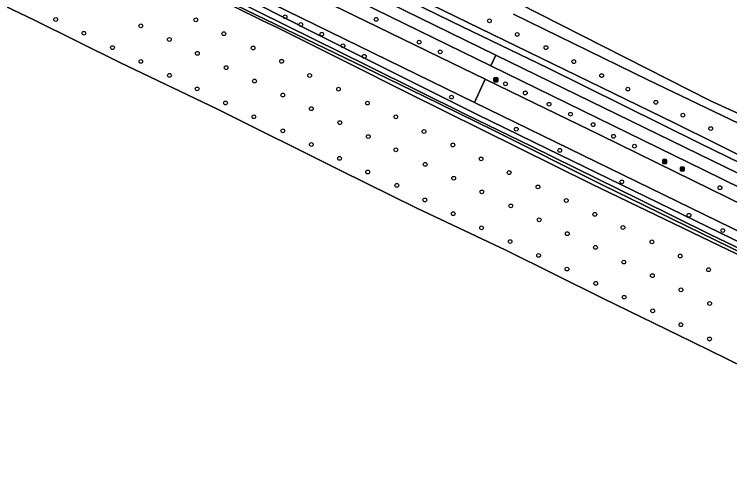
# Model space of a CAD drawing. Extents: x 156141 to 158132, y 385651 to 388333.
# Drawn here: x 156622.9 to 156808.9, y 386196.1 to 386319.2 of the extents above; entities that cross this region are included whole.
import ezdxf

# ---------------------------------------------------------------- set-up
doc = ezdxf.new("R2010")
doc.units = 0
for name, color, linetype in [('IMGEO_Berm_groen', 7, 'Continuous'), ('IMGEO_Boom', 7, 'Continuous'), ('IMGEO_Bouwland', 7, 'Continuous'), ('IMGEO_Fietspad_gesloten', 7, 'Continuous'), ('IMGEO_Grasland_overig', 7, 'Continuous'), ('IMGEO_Lichtmast', 7, 'Continuous'), ('IMGEO_Loofbos', 7, 'Continuous'), ('IMGEO_Oever', 7, 'Continuous'), ('IMGEO_Rijbaan_lokaal_gesloten', 7, 'Continuous'), ('IMGEO_Sloot', 7, 'Continuous'), ('IMGEO_Verklikker', 7, 'Continuous'), ('IMGEO_Voetpad_open', 7, 'Continuous'), ('IMGEO_Waterloop', 7, 'Continuous')]:
    doc.layers.add(name, color=color, linetype=linetype)

msp = doc.modelspace()

# ---------------------------------------------------------------- linework, layer by layer
at = {"layer": 'IMGEO_Berm_groen'}
for points in [[(156874.88, 386250), (156873.92, 386250.47), (156829.97, 386271.61), (156801.07, 386285.74), (156761.54, 386305.28), (156749.3, 386311.2), (156736.57, 386317.36), (156707.43, 386331.66), (156681.2, 386344.37), (156657.68, 386355.9), (156629.2, 386369.96), (156613.05, 386377.82), (156609.28, 386379.8), (156574.82, 386396.59), (156558.18, 386404.76), (156543.35, 386412.02), (156539.43, 386413.93), (156514.71, 386425.98), (156503.51, 386431.38), (156490.68, 386437.75), (156472.35, 386446.61), (156453.09, 386456.04), (156439.01, 386463.07)], [(156439.93, 386459.43), (156478.08, 386440.66), (156748.12, 386308.63), (156804.27, 386281.19), (156846.28, 386260.73), (156890.66, 386238.9), (156936.44, 386216.54), (157000.04, 386185.31), (157015.75, 386178.18)], [(157014.71, 386175.6), (157000, 386182.1), (156998.79, 386182.7), (156935.1, 386213.72), (156888.97, 386236.22), (156845.86, 386257.32), (156802.24, 386278.71), (156746.83, 386305.79), (156476.91, 386437.66), (156454.28, 386448.77), (156440.3, 386455.67)], [(156957.27, 386191.33), (156837.43, 386250), (156742.53, 386296.33), (156535.86, 386397.24)], [(156614.76, 386366.1), (156674.13, 386337.24), (156685.25, 386331.63), (156700.19, 386324.34), (156714.3, 386317.45), (156736.53, 386306.59), (156745.28, 386302.37), (156755.14, 386297.61), (156775.3, 386287.81), (156799.3, 386276.04), (156839.62, 386256.24), (156852.56, 386250), (156864.99, 386244), (156882.15, 386235.51), (156904.35, 386224.95), (156929.66, 386212.45), (156955.39, 386199.94), (156988.53, 386183.66)], [(156666.27, 386329.93), (156666.29, 386329.98), (156666.83, 386330.54), (156667.9, 386330.78), (156670.86, 386329.85), (156690.84, 386319.44), (156714.79, 386307.37), (156743.23, 386293.2), (156761.56, 386284.29), (156880.06, 386226.6), (156969.14, 386182.65)]]:
    msp.add_lwpolyline(points, dxfattribs=at)
at = {"layer": 'IMGEO_Boom'}
for centre in [(156693.28, 386318.59), (156633.64, 386317.88), (156670.06, 386317.78), (156697.4, 386316.57), (156716.98, 386317.91), (156746.42, 386317.54), (156655.77, 386316.23), (156640.97, 386314.31), (156677.36, 386314.19), (156702.82, 386314.05), (156753.65, 386314), (156663.19, 386312.68), (156708.34, 386311.04), (156728.16, 386311.98), (156648.4, 386310.56), (156670.47, 386309.08), (156684.97, 386310.48), (156733.62, 386309.46), (156761.13, 386310.57), (156713.89, 386308.29), (156655.79, 386306.98), (156677.95, 386305.37), (156692.39, 386307.01), (156768.35, 386306.93), (156663.23, 386303.36), (156685.34, 386301.88), (156699.67, 386303.31), (156775.61, 386303.28), (156670.42, 386299.83), (156707.2, 386299.77), (156750.59, 386301.15), (156782.42, 386299.79), (156692.68, 386298.24), (156755.75, 386298.78), (156677.81, 386296.18), (156714.7, 386296.15), (156736.55, 386297.71), (156789.69, 386296.35), (156700.11, 386294.69), (156761.93, 386295.85), (156685.17, 386292.59), (156722.1, 386292.58), (156767.51, 386293.24), (156796.73, 386293), (156707.52, 386291.06), (156773.38, 386290.54), (156692.71, 386288.94), (156729.41, 386288.76), (156753.41, 386289.35), (156803.97, 386289.52), (156714.93, 386287.44), (156778.7, 386287.51), (156700.11, 386285.38), (156736.92, 386285.25), (156784.15, 386284.94), (156722.08, 386283.99), (156764.71, 386283.86), (156707.46, 386281.78), (156744.25, 386281.63), (156729.71, 386280.22), (156714.77, 386278.22), (156751.56, 386278.07), (156737.13, 386276.6), (156780.84, 386275.65), (156722.35, 386274.76), (156759.04, 386274.35), (156806.38, 386274.14), (156744.45, 386273.05), (156729.63, 386270.96), (156766.41, 386270.81), (156751.98, 386269.41), (156737.01, 386267.38), (156773.84, 386267.21), (156798.31, 386266.97), (156759.36, 386265.78), (156744.38, 386263.72), (156781.14, 386263.8), (156807.11, 386263), (156766.67, 386262.18), (156751.8, 386260.14), (156788.68, 386260.08), (156774.01, 386258.63), (156759.21, 386256.54), (156796.04, 386256.38), (156781.36, 386254.8), (156766.58, 386252.98), (156803.4, 386252.82), (156788.8, 386251.28), (156774.07, 386249.28), (156796.23, 386247.6), (156781.45, 386245.67), (156803.69, 386244.05), (156788.88, 386242.13), (156796.22, 386238.52), (156803.66, 386234.82)]:
    msp.add_circle(centre, 0.489, dxfattribs=at)
at = {"layer": 'IMGEO_Bouwland'}
msp.add_lwpolyline([(156887.62, 386191.12), (156870.25, 386199.46), (156854.63, 386206.77), (156843.08, 386212.58), (156826.71, 386220.54), (156799.18, 386234.11), (156775.99, 386245.31), (156750.7, 386257.9), (156727.51, 386268.85), (156707.67, 386278.64), (156675.73, 386294.53), (156650.3, 386306.68), (156628.11, 386317.67), (156606.62, 386328.01)], dxfattribs=at)
at = {"layer": 'IMGEO_Fietspad_gesloten'}
msp.add_lwpolyline([(156440.3, 386455.67), (156454.28, 386448.77), (156476.91, 386437.66), (156746.83, 386305.79), (156748.12, 386308.63), (156478.08, 386440.66), (156439.93, 386459.43)], dxfattribs=at)
msp.add_lwpolyline([(156748.12, 386308.63), (156746.83, 386305.79), (156802.24, 386278.71), (156845.86, 386257.32), (156888.97, 386236.22), (156935.1, 386213.72), (156998.79, 386182.7), (157000.04, 386185.31), (156936.44, 386216.54), (156890.66, 386238.9), (156846.28, 386260.73), (156804.27, 386281.19)], close=True, dxfattribs=at)
at = {"layer": 'IMGEO_Grasland_overig'}
for points in [[(156953.91, 386186.63), (156825.09, 386250), (156773.09, 386275.04), (156725.27, 386298.7), (156709.29, 386306.75), (156691.43, 386315.71), (156687.35, 386317.63), (156665.95, 386328.26), (156662.99, 386329.73), (156648.87, 386336.74), (156637.95, 386342.17), (156625.35, 386349.27), (156598.54, 386363.27)], [(156606.62, 386328.01), (156628.11, 386317.67), (156650.3, 386306.68), (156675.73, 386294.53), (156707.67, 386278.64), (156727.51, 386268.85), (156750.7, 386257.9), (156775.99, 386245.31), (156799.18, 386234.11), (156826.71, 386220.54), (156843.08, 386212.58), (156854.63, 386206.77), (156870.25, 386199.46), (156887.62, 386191.12)]]:
    msp.add_lwpolyline(points, dxfattribs=at)
at = {"layer": 'IMGEO_Lichtmast'}
for p, q in [((156747.61, 386301.81), (156747.61, 386302.61)), ((156747.61, 386302.61), (156747.61, 386301.81)), ((156747.71, 386302.71), (156748.5, 386302.71)), ((156748.5, 386302.71), (156747.71, 386302.71)), ((156748.6, 386302.61), (156748.6, 386301.81)), ((156748.6, 386301.81), (156748.6, 386302.61)), ((156748.5, 386301.71), (156747.71, 386301.71)), ((156747.71, 386301.71), (156748.5, 386301.71)), ((156791.48, 386280.55), (156791.48, 386281.34)), ((156791.48, 386281.34), (156791.48, 386280.55)), ((156791.58, 386281.44), (156792.37, 386281.44)), ((156792.37, 386281.44), (156791.58, 386281.44)), ((156792.37, 386280.45), (156791.58, 386280.45)), ((156791.58, 386280.45), (156792.37, 386280.45)), ((156792.47, 386281.34), (156792.47, 386280.55)), ((156792.47, 386280.55), (156792.47, 386281.34))]:
    msp.add_line(p, q, dxfattribs=at)
for points in [[(156748.03, 386302.58), (156748.18, 386302.58), (156748.18, 386301.83), (156748.03, 386301.83), (156748.03, 386302.58)], [(156791.9, 386281.32), (156792.05, 386281.32), (156792.05, 386280.57), (156791.9, 386280.57), (156791.9, 386281.32)]]:
    msp.add_lwpolyline(points, dxfattribs=at)
for centre, start, end in [((156747.71, 386302.61), 90, 180), ((156747.71, 386302.61), 90, 180), ((156748.5, 386302.61), 0, 90), ((156748.5, 386302.61), 360, 90), ((156747.71, 386301.81), 180, 270), ((156747.71, 386301.81), 180, 270), ((156748.5, 386301.81), 270, 0), ((156748.5, 386301.81), 270, 0), ((156791.58, 386281.34), 90, 180), ((156791.58, 386281.34), 90, 180), ((156791.58, 386280.55), 180, 270), ((156791.58, 386280.55), 180, 270), ((156792.37, 386281.34), 0, 90), ((156792.37, 386281.34), 360, 90), ((156792.37, 386280.55), 270, 0), ((156792.37, 386280.55), 270, 0)]:
    msp.add_arc(centre, 0.1, start, end, dxfattribs=at)
at = {"layer": 'IMGEO_Loofbos'}
for points in [[(156441.01, 386463.8), (156479.51, 386444.91), (156513.81, 386428.04), (156540.12, 386415.26), (156546.07, 386412.38), (156571.02, 386399.96), (156633.35, 386369.63), (156663.58, 386354.86), (156696.62, 386338.78), (156728.15, 386323.33), (156794.45, 386290.97), (156816.86, 386279.93), (156878.47, 386250), (156993.26, 386193.78), (156997.02, 386191.93), (156998.62, 386191.17), (157000, 386190.5)], [(157124.57, 386157.7), (157117.99, 386147.73), (157087.44, 386163.38), (157050.23, 386178.35), (157034.32, 386182.49), (157015.46, 386191.95), (157000, 386199.36), (156937.68, 386229.26), (156895.56, 386250), (156862.26, 386266.39), (156787.83, 386302.1), (156752.69, 386319.23)]]:
    msp.add_lwpolyline(points, dxfattribs=at)
at = {"layer": 'IMGEO_Oever'}
for points in [[(157030.14, 386188.01), (157000.91, 386201.78), (156952.29, 386225.38), (156882.22, 386259.2), (156840.44, 386280.09), (156803.91, 386296.77), (156753.89, 386322.15), (156731.68, 386333.11), (156693.37, 386356.34), (156659.32, 386380.34), (156643.83, 386391.75)], [(156969.14, 386182.65), (156880.06, 386226.6), (156761.56, 386284.29), (156743.23, 386293.2), (156714.79, 386307.37), (156690.84, 386319.44), (156670.86, 386329.85), (156667.9, 386330.78), (156666.83, 386330.54), (156666.29, 386329.98), (156666.27, 386329.93), (156665.93, 386329.14), (156665.95, 386328.26), (156687.35, 386317.63), (156691.43, 386315.71), (156709.29, 386306.75), (156725.27, 386298.7), (156773.09, 386275.04), (156825.09, 386250), (156953.91, 386186.63)], [(156827.24, 386249.65), (156808.74, 386258.76), (156775.74, 386274.87), (156747.54, 386289), (156729.33, 386297.95), (156714.04, 386305.43), (156677.98, 386322.84), (156666.96, 386328.43), (156666.78, 386328.71), (156666.77, 386328.92), (156666.88, 386329.15), (156667.11, 386329.26), (156667.41, 386329.24), (156671.6, 386327.24), (156714.96, 386305.72), (156740.29, 386293.16), (156757.27, 386284.95), (156785.62, 386271), (156803.66, 386262.08), (156834.14, 386247.41)], [(156752.69, 386319.23), (156787.83, 386302.1), (156862.26, 386266.39), (156895.56, 386250), (156937.68, 386229.26), (157000, 386199.36), (157015.46, 386191.95), (157034.32, 386182.49), (157050.23, 386178.35), (157087.44, 386163.38), (157117.99, 386147.73), (157124.57, 386157.7)]]:
    msp.add_lwpolyline(points, dxfattribs=at)
at = {"layer": 'IMGEO_Rijbaan_lokaal_gesloten'}
for points in [[(156535.86, 386397.24), (156742.53, 386296.33), (156745.28, 386302.37), (156736.53, 386306.59), (156714.3, 386317.45), (156700.19, 386324.34), (156685.25, 386331.63), (156674.13, 386337.24), (156614.76, 386366.1)], [(156929.66, 386212.45), (156904.35, 386224.95), (156882.15, 386235.51), (156864.99, 386244), (156852.56, 386250), (156839.62, 386256.24), (156799.3, 386276.04), (156775.3, 386287.81), (156755.14, 386297.61), (156745.28, 386302.37), (156742.53, 386296.33), (156837.43, 386250), (156957.27, 386191.33), (156982.2, 386179.08), (156985.66, 386177.37), (157000, 386170.33), (157038.96, 386151.18)]]:
    msp.add_lwpolyline(points, dxfattribs=at)
at = {"layer": 'IMGEO_Sloot'}
msp.add_lwpolyline([(156834.14, 386247.41), (156803.66, 386262.08), (156785.62, 386271), (156757.27, 386284.95), (156740.29, 386293.16), (156714.96, 386305.72), (156671.6, 386327.24), (156667.41, 386329.24), (156667.11, 386329.26), (156666.88, 386329.15), (156666.77, 386328.92), (156666.78, 386328.71), (156666.96, 386328.43), (156677.98, 386322.84), (156714.04, 386305.43), (156729.33, 386297.95), (156747.54, 386289), (156775.74, 386274.87), (156808.74, 386258.76), (156827.24, 386249.65)], dxfattribs=at)
at = {"layer": 'IMGEO_Verklikker'}
for p, q in [((156796.08, 386278.59), (156796.08, 386279.38)), ((156796.08, 386279.38), (156796.08, 386278.59)), ((156796.18, 386279.48), (156796.97, 386279.48)), ((156796.97, 386279.48), (156796.18, 386279.48)), ((156796.97, 386278.49), (156796.18, 386278.49)), ((156796.18, 386278.49), (156796.97, 386278.49)), ((156797.07, 386279.38), (156797.07, 386278.59)), ((156797.07, 386278.59), (156797.07, 386279.38))]:
    msp.add_line(p, q, dxfattribs=at)
for points in [[(156796.18, 386279.22), (156796.97, 386279.22), (156796.97, 386278.75), (156796.18, 386278.75), (156796.18, 386279.22)], [(156796.25, 386279.15), (156796.25, 386278.82), (156796.9, 386278.82), (156796.9, 386279.15), (156796.25, 386279.15)]]:
    msp.add_lwpolyline(points, dxfattribs=at)
for centre, start, end in [((156796.18, 386279.38), 90, 180), ((156796.18, 386279.38), 90, 180), ((156796.18, 386278.59), 180, 270), ((156796.18, 386278.59), 180, 270), ((156796.97, 386279.38), 0, 90), ((156796.97, 386279.38), 360, 90), ((156796.97, 386278.59), 270, 0), ((156796.97, 386278.59), 270, 0)]:
    msp.add_arc(centre, 0.1, start, end, dxfattribs=at)
at = {"layer": 'IMGEO_Voetpad_open'}
for points in [[(157000, 386190.5), (156998.62, 386191.17), (156997.02, 386191.93), (156993.26, 386193.78), (156878.47, 386250), (156816.86, 386279.93), (156794.45, 386290.97), (156728.15, 386323.33), (156696.62, 386338.78), (156663.58, 386354.86), (156633.35, 386369.63), (156571.02, 386399.96), (156546.07, 386412.38), (156540.12, 386415.26), (156513.81, 386428.04), (156479.51, 386444.91), (156441.01, 386463.8)], [(156613.05, 386377.82), (156629.2, 386369.96), (156657.68, 386355.9), (156681.2, 386344.37), (156707.43, 386331.66), (156736.57, 386317.36), (156749.3, 386311.2), (156761.54, 386305.28), (156801.07, 386285.74), (156829.97, 386271.61), (156873.92, 386250.47), (156874.88, 386250), (156918.24, 386228.86), (156958.65, 386209.02), (156988.39, 386194.35)]]:
    msp.add_lwpolyline(points, dxfattribs=at)
at = {"layer": 'IMGEO_Waterloop'}
msp.add_lwpolyline([(156817.52, 386318.34), (156741.03, 386356.04), (156729.99, 386360.64), (156727.74, 386359.91), (156727.13, 386360.21), (156726.37, 386360.59), (156726.8, 386362.78), (156690.28, 386380.52), (156669.9, 386390.49), (156661, 386394.56), (156653.98, 386396.39), (156641.24, 386400.33), (156640.44, 386399.9), (156640.11, 386399.25), (156640.6, 386397.18), (156643.83, 386391.75), (156659.32, 386380.34), (156693.37, 386356.34), (156731.68, 386333.11), (156753.89, 386322.15), (156803.91, 386296.77), (156840.44, 386280.09)], dxfattribs=at)

doc.saveas('drawing.dxf')
